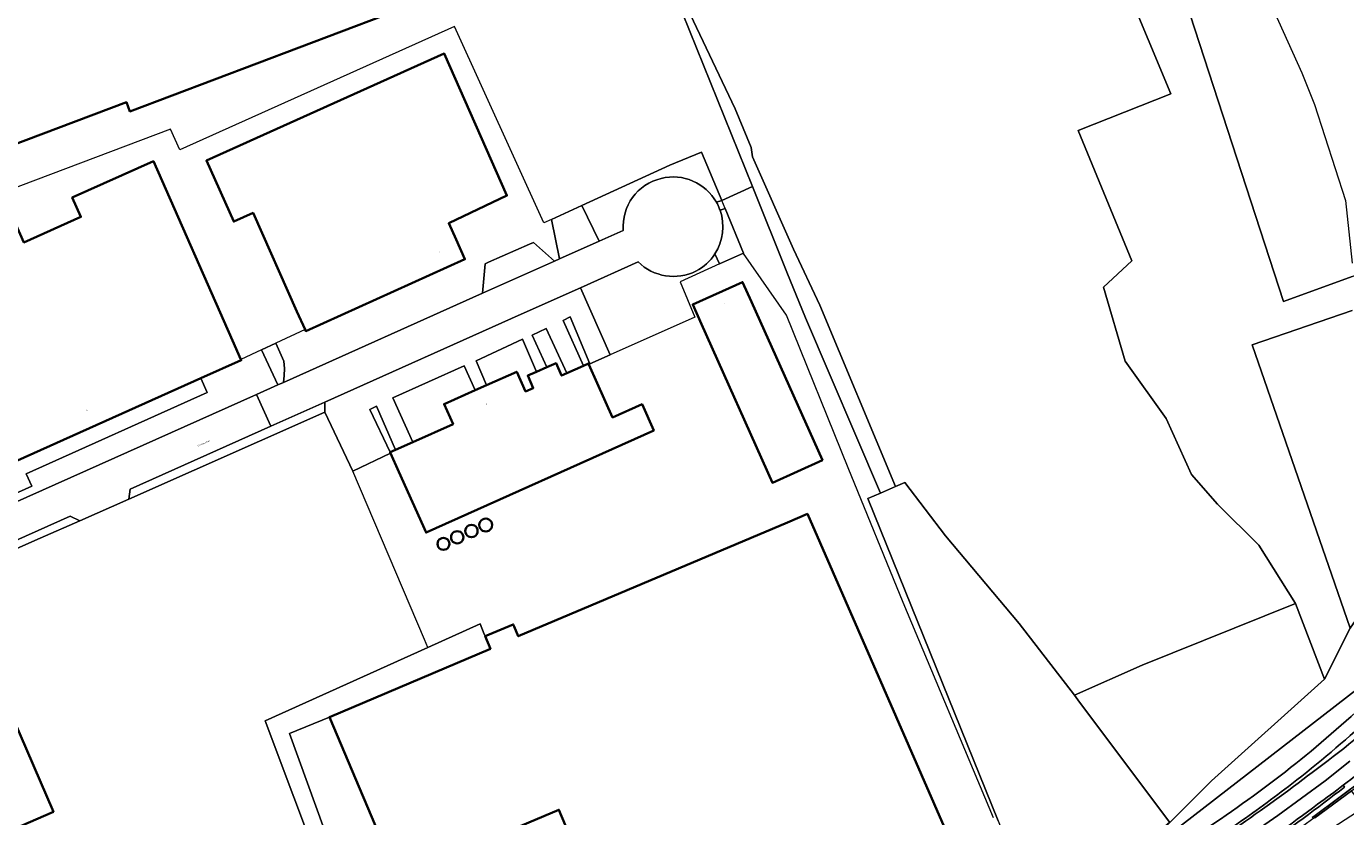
# Model space of a CAD drawing. Header units: metres. Extents: x 197700 to 204338, y 317132 to 325229.
# Tile 414 of 656: x 200775 to 201081, y 318384 to 318567. Entities that reach past the tile are written whole.
import ezdxf
from ezdxf.enums import TextEntityAlignment as Align

# ---------------------------------------------------------------- set-up
doc = ezdxf.new("R2010")
doc.units = ezdxf.units.M
for name, color, linetype, lineweight in [('B-WE-GR-BEPLANTING_CULTUUR_BOSPLANTSOEN-GV', 90, 'Continuous', 18), ('B-WE-GR-GRAS-GV', 60, 'Continuous', 13), ('B-WE-IE-TERREINAFSCHEIDING_KUNSTMATIG_HEKWERK-G', 20, 'IE-TERREINAFSCHEIDING-KUNSTMATIG', 18), ('B-WE-OG-BEBOUWING-GV', 7, 'Continuous', 35), ('B-WE-OG-BEBOUWING-T18', 10, 'Continuous', 18), ('B-WE-OG-TERREIN_CULTUURSCHEIDING-GV', 7, 'Continuous', 18), ('B-WE-OG-TERREIN_ERF-GV', 7, 'Continuous', 18), ('B-WE-OG-TOPOGRAFIE-T18', 10, 'Continuous', 18), ('B-WE-OG-WEG-GV', 7, 'Continuous', 18), ('B-WE-VH-ONVERHARD-GV', 252, 'Continuous', 18), ('B-WE-VH-VERHARDING_ASFALT-GV', 252, 'Continuous', 18), ('B-WE-VH-VERHARDING_BETONSTRAATSTEEN-GV', 252, 'Continuous', 18), ('B-WE-VH-VERHARDING_HALFVERHARDING_GRIND-GV', 252, 'Continuous', 18), ('B-WE-VH-VERHARDING_OPEN-GV', 252, 'Continuous', 18)]:
    doc.layers.add(name, color=color, linetype=linetype, lineweight=lineweight)
doc.styles.add('NLCS-ISO-M200-T18', font='NLCS-ISO.ttf', dxfattribs={"height": 0.36})
doc.linetypes.add('IE-TERREINAFSCHEIDING-KUNSTMATIG', pattern='A,4,[82,NLCS.SHX,S=0.75,R=90,X=0,Y=0],4,-2', length=10)

msp = doc.modelspace()

# ---------------------------------------------------------------- linework, layer by layer
at = {"layer": 'B-WE-GR-BEPLANTING_CULTUUR_BOSPLANTSOEN-GV'}
for points in [[(201082.076, 318508.765), (201066.19, 318502.955), (201023.021, 318635.818)], [(201013.922, 318613.997), (201040.116, 318551.026), (201018.685, 318542.56), (201031.12, 318512.397), (201024.505, 318506.312), (201029.532, 318489.114), (201039.058, 318475.884), (201044.878, 318462.92), (201050.964, 318456.041), (201060.489, 318446.516), (201068.955, 318433.022), (201075.722, 318415.533), (201081.624, 318427.318), (201058.941, 318492.908), (201082.086, 318500.913)], [(200920.62, 318585.852), (200943.268, 318529.614), (200951.259, 318509.772), (200955.549, 318499.2), (200972.91, 318458.616), (200976.425, 318460.16), (200958.889, 318502.078), (200952.803, 318515.043), (200943.278, 318536.474), (200943.014, 318538.591), (200939.309, 318547.587), (200926.609, 318574.31)]]:
    msp.add_lwpolyline(points, dxfattribs=at)
at = {"layer": 'B-WE-GR-GRAS-GV'}
msp.add_lwpolyline([(200891.598, 318658.361), (200935.725, 318677.068), (200966.423, 318610.876), (201023.021, 318635.818), (201066.19, 318502.955), (201082.076, 318508.765), (201099.236, 318515.04), (201090.286, 318542.434), (201087.004, 318556.627)], dxfattribs=at)
at = {"layer": 'B-WE-IE-TERREINAFSCHEIDING_KUNSTMATIG_HEKWERK-G'}
for points in [[(201028.489, 318653.599), (201036.51, 318639.519), (201044.527, 318631.187), (201048.499, 318620.916), (201049.745, 318612.084), (201050.242, 318600.64), (201060.719, 318577.507), (201070.431, 318555.911), (201073.355, 318548.571), (201080.581, 318526.33), (201082.072, 318511.84)], [(200920.62, 318585.852), (200951.259, 318509.772)], [(200896.748, 318521.973), (200894.977, 318521.159), (200874.322, 318566.656), (200810.687, 318538.115), (200808.526, 318542.839), (200773.797, 318529.715), (200691.223, 318498.77)], [(200931.516, 318537.549), (200924.129, 318534.552)], [(200936.151, 318526.34), (200931.516, 318537.549)], [(200924.129, 318534.552), (200903.752, 318525.191)], [(200903.752, 318525.191), (200896.748, 318521.973)], [(200936.921, 318524.478), (200936.151, 318526.34)], [(200941.184, 318514.169), (200936.921, 318524.478)], [(200941.184, 318514.169), (200935.646, 318511.65)], [(200999.112, 318383.434), (200978.199, 318433.304), (200965.445, 318464.454), (200951.176, 318499.775), (200941.223, 318514.075), (200941.184, 318514.169)], [(200935.646, 318511.65), (200926.522, 318507.5), (200929.937, 318499.357), (200910.349, 318490.616)], [(200951.259, 318509.772), (200955.549, 318499.2)], [(200955.549, 318499.2), (200972.91, 318458.616)], [(200839.701, 318496.515), (200832.972, 318493.352)], [(200829.636, 318491.784), (200824.865, 318489.542)], [(200832.972, 318493.352), (200829.636, 318491.784)], [(200844.259, 318477.375), (200798.883, 318457.224)], [(200850.762, 318463.694), (200844.259, 318477.375)], [(200859.483, 318467.821), (200850.762, 318463.694)], [(200868.146, 318422.848), (200867.34, 318424.678), (200850.762, 318463.694)], [(200798.883, 318457.224), (200787.579, 318452.204)], [(200787.579, 318452.204), (200778.399, 318448.127)], [(200778.399, 318448.127), (200741.393, 318431.779)], [(200830.491, 318405.85), (200868.146, 318422.848)], [(200850.38, 318352.839), (200830.491, 318405.85)]]:
    msp.add_lwpolyline(points, dxfattribs=at)
at = {"layer": 'B-WE-OG-BEBOUWING-GV'}
for points in [[(200727.728, 318522.478), (200798.338, 318549.1), (200799.14, 318546.977), (200857.922, 318569.168), (200843.697, 318606.849), (200785.383, 318584.833), (200754.652, 318665.637)], [(200988.265, 318379.965), (200955.984, 318453.763), (200951.403, 318451.759), (200889.068, 318425.453), (200888.12, 318427.687), (200887.906, 318428.193), (200881.406, 318425.436), (200882.603, 318422.573), (200845.325, 318406.748), (200861.137, 318369.5)], [(200882.586, 318378.558), (200898.465, 318385.264), (200913.827, 318348.867)]]:
    msp.add_lwpolyline(points, dxfattribs=at)
for points in [[(200874.655, 318517.301), (200872.96, 318521.064), (200886.443, 318527.484), (200871.926, 318560.386), (200816.854, 318535.598), (200823.21, 318521.479), (200827.67, 318523.487), (200837.821, 318500.682), (200839.701, 318496.515), (200839.877, 318496.125), (200876.711, 318512.744)], [(200754.052, 318463.165), (200755.751, 318459.379), (200756.099, 318458.603), (200765.462, 318462.787), (200815.578, 318485.185), (200824.942, 318489.37), (200824.865, 318489.542), (200822.899, 318493.934), (200804.582, 318535.419), (200785.816, 318527.03), (200787.821, 318522.546), (200774.633, 318516.651), (200772.599, 318521.201), (200735.706, 318504.708)], [(200943.032, 318502.888), (200940.993, 318507.453), (200929.469, 318502.306), (200931.508, 318497.74), (200947.896, 318460.993), (200959.486, 318466.258)], [(200893.256, 318486.677), (200891.265, 318485.791), (200892.546, 318482.913), (200890.769, 318482.129), (200888.722, 318486.712), (200881.698, 318483.575), (200879.111, 318482.419), (200871.89, 318479.194), (200873.953, 318474.584), (200864.654, 318470.422), (200860.66, 318468.634), (200859.376, 318468.06), (200859.483, 318467.821), (200861.419, 318463.496), (200867.706, 318449.451), (200920.431, 318473.104), (200917.711, 318479.166), (200910.9, 318476.11), (200907.358, 318484.041), (200905.406, 318488.411), (200905.319, 318488.606), (200904.162, 318488.09), (200900.288, 318486.36), (200899.082, 318485.822), (200897.802, 318488.7), (200895.71, 318487.769)], [(200749.959, 318405.264), (200745.368, 318403.282), (200748.494, 318396.041), (200757.783, 318374.536), (200781.467, 318384.819), (200768.981, 318413.577)]]:
    msp.add_lwpolyline(points, close=True, dxfattribs=at)
for points in [[(200883.032, 318451.211, 1.0003302), (200880.003, 318451.211)], [(200876.367, 318448.358, 1.0003503), (200873.512, 318448.358)], [(200879.651, 318449.818, 1.0003496), (200876.79, 318449.818)], [(200876.79, 318449.818, 1.0010486), (200879.651, 318449.818)], [(200880.003, 318451.211, 1.0009905), (200883.032, 318451.211)], [(200873.126, 318446.843, 1.000362), (200870.363, 318446.843)], [(200870.363, 318446.843, 1.000362), (200873.126, 318446.843)], [(200873.512, 318448.358, 1.0010508), (200876.367, 318448.358)]]:
    msp.add_lwpolyline(points, format="xyb", dxfattribs=at)
at = {"layer": 'B-WE-OG-TERREIN_CULTUURSCHEIDING-GV'}
for points in [[(200926.609, 318574.31), (200939.309, 318547.587), (200943.014, 318538.591), (200943.278, 318536.474), (200952.803, 318515.043), (200958.889, 318502.078), (200976.425, 318460.16), (200978.526, 318461.083), (200987.953, 318448.696), (201004.988, 318428.434), (201017.792, 318411.822), (201033.501, 318418.734), (201068.955, 318433.022), (201060.489, 318446.516), (201050.964, 318456.041), (201044.878, 318462.92), (201039.058, 318475.884), (201029.532, 318489.114), (201024.505, 318506.312), (201031.12, 318512.397), (201018.685, 318542.56), (201040.116, 318551.026), (201013.922, 318613.997)], [(200934.949, 318525.939), (200936.151, 318526.34), (200931.516, 318537.549), (200924.129, 318534.552), (200903.752, 318525.191), (200907.762, 318516.931), (200913.364, 318519.44)], [(200934.589, 318513.976), (200935.646, 318511.65), (200941.184, 318514.169), (200936.921, 318524.478), (200935.786, 318524.08)], [(201082.086, 318500.913), (201058.941, 318492.908), (201081.624, 318427.318), (201086.805, 318434.699), (201092.367, 318441.982)], [(201092.367, 318441.982), (201086.805, 318434.699), (201081.624, 318427.318), (201075.722, 318415.533), (201049.555, 318391.958), (201039.886, 318382.316), (201022.728, 318366.385), (201090.845, 318419.043)]]:
    msp.add_lwpolyline(points, dxfattribs=at)
for points in [[(200913.364, 318519.44, -0.3702595), (200922.146, 318531.45)], [(200922.146, 318531.45, -0.3382443), (200934.949, 318525.939)], [(200935.786, 318524.08, -0.2313077), (200934.589, 318513.976)]]:
    msp.add_lwpolyline(points, format="xyb", dxfattribs=at)
for points in [[(200844.259, 318477.375), (200844.259, 318479.655), (200831.786, 318474.076), (200799.245, 318459.521), (200798.883, 318457.224)], [(200785.315, 318453.291), (200749.743, 318437.38), (200742.128, 318433.961), (200741.393, 318431.779), (200778.399, 318448.127), (200787.579, 318452.204)], [(201017.792, 318411.822), (201018.625, 318410.741), (201039.829, 318382.369), (201039.886, 318382.316), (201049.555, 318391.958), (201075.722, 318415.533), (201068.955, 318433.022), (201033.501, 318418.734)]]:
    msp.add_lwpolyline(points, close=True, dxfattribs=at)
at = {"layer": 'B-WE-OG-TERREIN_ERF-GV'}
for points in [[(200754.652, 318665.637), (200785.383, 318584.833), (200843.697, 318606.849), (200857.922, 318569.168), (200799.14, 318546.977), (200798.338, 318549.1), (200727.728, 318522.478)], [(200742.43, 318442.992), (200828.492, 318481.438), (200833.402, 318483.632), (200829.636, 318491.784), (200832.972, 318493.352), (200834.784, 318489.138), (200834.955, 318487.461), (200834.861, 318485.807), (200834.684, 318484.206), (200880.796, 318504.856), (200881.399, 318511.712), (200882.208, 318512.059), (200891.659, 318516.214), (200892.576, 318516.652), (200897.479, 318512.327), (200898.643, 318512.848), (200896.748, 318521.973), (200903.752, 318525.191), (200924.129, 318534.552), (200931.516, 318537.549), (200936.151, 318526.34), (200943.268, 318529.614), (200920.62, 318585.852)], [(201000.14, 318382.726), (200970.017, 318457.345), (200972.91, 318458.616), (200955.549, 318499.2), (200951.259, 318509.772), (200943.268, 318529.614), (200936.151, 318526.34), (200934.949, 318525.939)], [(200935.68, 318524.37), (200935.786, 318524.08), (200936.921, 318524.478), (200941.184, 318514.169), (200935.646, 318511.65), (200934.589, 318513.976)], [(200916.812, 318512.113), (200903.466, 318506.14), (200910.349, 318490.616), (200905.622, 318488.507), (200905.406, 318488.411), (200907.358, 318484.041), (200910.9, 318476.11), (200917.711, 318479.166), (200920.431, 318473.104), (200867.706, 318449.451), (200861.419, 318463.496), (200859.483, 318467.821), (200850.762, 318463.694), (200844.259, 318477.375), (200798.883, 318457.224), (200787.579, 318452.204), (200778.399, 318448.127), (200741.393, 318431.779)], [(200850.38, 318352.839), (200830.491, 318405.85), (200868.146, 318422.848), (200880.211, 318428.294), (200881.182, 318425.972), (200881.406, 318425.436), (200887.906, 318428.193), (200888.12, 318427.687), (200889.068, 318425.453), (200951.403, 318451.759), (200955.984, 318453.763), (200988.265, 318379.965)]]:
    msp.add_lwpolyline(points, dxfattribs=at)
for points in [[(200837.821, 318500.682), (200827.67, 318523.487), (200823.21, 318521.479), (200816.854, 318535.598), (200871.926, 318560.386), (200886.443, 318527.484), (200872.96, 318521.064), (200874.655, 318517.301), (200876.711, 318512.744), (200839.877, 318496.125), (200839.701, 318496.515)], [(200756.099, 318458.603), (200756.795, 318457.052), (200754.062, 318455.825), (200753.662, 318455.645), (200752.617, 318457.972), (200755.751, 318459.379), (200754.052, 318463.165), (200735.706, 318504.708), (200772.599, 318521.201), (200774.633, 318516.651), (200787.821, 318522.546), (200785.816, 318527.03), (200804.582, 318535.419), (200822.899, 318493.934), (200824.865, 318489.542), (200824.942, 318489.37), (200815.578, 318485.185), (200817.062, 318481.884), (200775.152, 318463.091), (200776.444, 318460.19), (200771.115, 318457.846), (200767.376, 318458.791), (200765.462, 318462.787)], [(200931.508, 318497.74), (200929.469, 318502.306), (200940.993, 318507.453), (200943.032, 318502.888), (200959.486, 318466.258), (200947.896, 318460.993)], [(200905.406, 318488.411), (200905.622, 318488.507), (200901.071, 318499.375), (200899.423, 318498.533), (200904.162, 318488.09), (200905.319, 318488.606)], [(200900.288, 318486.36), (200895.527, 318496.705), (200892.287, 318495.145), (200895.71, 318487.769), (200897.802, 318488.7), (200899.082, 318485.822)], [(200834.684, 318484.206), (200834.861, 318485.807), (200834.955, 318487.461), (200834.784, 318489.138), (200832.972, 318493.352), (200829.636, 318491.784), (200833.402, 318483.632)], [(200881.698, 318483.575), (200888.722, 318486.712), (200890.769, 318482.129), (200892.546, 318482.913), (200891.265, 318485.791), (200893.256, 318486.677), (200890.077, 318494.263), (200879.334, 318489.232)], [(200864.654, 318470.422), (200873.953, 318474.584), (200871.89, 318479.194), (200879.111, 318482.419), (200876.527, 318488.078), (200860.042, 318480.691)], [(200815.578, 318485.185), (200765.462, 318462.787), (200767.376, 318458.791), (200771.115, 318457.846), (200776.444, 318460.19), (200775.152, 318463.091), (200817.062, 318481.884)], [(200860.66, 318468.634), (200856.22, 318478.69), (200854.732, 318477.96), (200859.376, 318468.06)], [(200850.38, 318352.839), (200867.496, 318307.805), (200868.088, 318306.247), (200870.773, 318307.278), (200836.117, 318402.906), (200845.325, 318406.748), (200882.603, 318422.573), (200881.406, 318425.436), (200881.182, 318425.972), (200880.211, 318428.294), (200868.146, 318422.848), (200830.491, 318405.85)], [(200748.494, 318396.041), (200745.368, 318403.282), (200749.959, 318405.264), (200768.981, 318413.577), (200781.467, 318384.819), (200757.783, 318374.536)], [(200870.028, 318301.733), (200876.01, 318304.279), (200881.306, 318306.496), (200886.955, 318308.861), (200882.034, 318320.534), (200916.798, 318335.131), (200918.942, 318336.539), (200913.827, 318348.867), (200898.465, 318385.264), (200882.586, 318378.558), (200870.847, 318373.6), (200861.232, 318369.54), (200861.137, 318369.5), (200845.325, 318406.748), (200836.117, 318402.906), (200870.773, 318307.278), (200868.088, 318306.247), (200869.834, 318301.651)]]:
    msp.add_lwpolyline(points, close=True, dxfattribs=at)
for points in [[(200934.949, 318525.939, -0.0364371), (200935.68, 318524.37)], [(200934.589, 318513.976, -0.1301885), (200930.204, 318509.98)], [(200930.204, 318509.98, -0.3172934), (200916.812, 318512.113)], [(200880.003, 318451.211, -1.0003302), (200883.032, 318451.211)], [(200873.512, 318448.358, -1.0003503), (200876.367, 318448.358)], [(200876.79, 318449.818, -1.0003496), (200879.651, 318449.818)], [(200879.651, 318449.818, -1.0010486), (200876.79, 318449.818)], [(200883.032, 318451.211, -1.0009905), (200880.003, 318451.211)], [(200870.363, 318446.843, -1.000362), (200873.126, 318446.843)], [(200873.126, 318446.843, -1.000362), (200870.363, 318446.843)], [(200876.367, 318448.358, -1.0010508), (200873.512, 318448.358)]]:
    msp.add_lwpolyline(points, format="xyb", dxfattribs=at)
at = {"layer": 'B-WE-OG-WEG-GV'}
for points in [[(201072.839, 318393.928, 0.0342292), (201091.65, 318409.562)], [(201085.987, 318406.357, -0.0202601), (201068.153, 318391.272)], [(201055.184, 318381.125, 0.0155853), (201072.839, 318393.928)], [(201068.153, 318391.272, -0.0120749), (201054.887, 318381.573)]]:
    msp.add_lwpolyline(points, format="xyb", dxfattribs=at)
at = {"layer": 'B-WE-VH-ONVERHARD-GV'}
for points in [[(201090.845, 318419.043), (201022.728, 318366.385), (201022.522, 318365.194)], [(201072.872, 318383.517), (201073.21, 318383.753), (201084.818, 318392.323)], [(201080.036, 318390.955), (201080.353, 318390.539)]]:
    msp.add_lwpolyline(points, dxfattribs=at)
for points in [[(201064.239, 318392.217, 0.0213074), (201082.972, 318407.893)], [(201093.747, 318402.282, -0.0175322), (201080.036, 318390.955)], [(201022.522, 318365.194, 0.036177), (201064.239, 318392.217)], [(201080.353, 318390.539, -0.0154429), (201060.952, 318376.323)]]:
    msp.add_lwpolyline(points, format="xyb", dxfattribs=at)
at = {"layer": 'B-WE-VH-VERHARDING_ASFALT-GV'}
for points in [[(200922.146, 318531.45, 0.3702595), (200913.364, 318519.44)], [(200934.949, 318525.939, 0.3382443), (200922.146, 318531.45)], [(200935.68, 318524.37, 0.0364371), (200934.949, 318525.939)], [(200934.589, 318513.976, 0.2313077), (200935.786, 318524.08)], [(200930.204, 318509.98, 0.1301885), (200934.589, 318513.976)], [(200916.812, 318512.113, 0.3172934), (200930.204, 318509.98)], [(201091.65, 318409.562, -0.0342292), (201072.839, 318393.928)], [(201082.972, 318407.893, -0.0213074), (201064.239, 318392.217)], [(201068.153, 318391.272, 0.0202601), (201085.987, 318406.357)], [(201080.036, 318390.955, 0.0175322), (201093.747, 318402.282)], [(201072.839, 318393.928, -0.0155853), (201055.184, 318381.125)], [(201064.239, 318392.217, -0.036177), (201022.522, 318365.194)], [(201054.887, 318381.573, 0.0120749), (201068.153, 318391.272)], [(201074.11, 318386.536, 0.0072509), (201080.036, 318390.955)], [(201055.017, 318373.054, 0.0147667), (201074.11, 318386.536)]]:
    msp.add_lwpolyline(points, format="xyb", dxfattribs=at)
for points in [[(200935.786, 318524.08), (200935.68, 318524.37)], [(200913.364, 318519.44), (200907.762, 318516.931), (200898.643, 318512.848), (200897.479, 318512.327), (200880.796, 318504.856), (200834.684, 318484.206), (200833.402, 318483.632), (200828.492, 318481.438), (200831.786, 318474.076), (200844.259, 318479.655), (200889.746, 318500), (200903.466, 318506.14), (200916.812, 318512.113)], [(200728.207, 318427.711), (200736.172, 318431.287), (200738.06, 318430.307), (200741.393, 318431.779), (200742.128, 318433.961), (200749.743, 318437.38), (200785.315, 318453.291), (200787.579, 318452.204), (200798.883, 318457.224), (200799.245, 318459.521), (200831.786, 318474.076), (200828.492, 318481.438), (200742.43, 318442.992), (200724.123, 318434.872)], [(201073.43, 318383.427), (201081.968, 318389.689), (201083.139, 318390.548), (201085.072, 318391.966), (201094.646, 318399.644), (201104.135, 318408.118), (201113.017, 318416.788), (201117.176, 318421.298), (201116.937, 318421.51), (201113.214, 318417.586), (201103.902, 318408.445), (201094.349, 318399.973), (201084.818, 318392.323), (201073.21, 318383.753), (201072.872, 318383.517)], [(201024.26, 318362.101), (201025.851, 318359.265), (201028.312, 318360.593), (201038.327, 318366.442), (201047.113, 318371.843), (201055.676, 318377.506), (201064.871, 318383.914), (201075.854, 318391.998), (201081.55, 318396.505)], [(201081.55, 318396.505), (201075.854, 318391.998), (201064.871, 318383.914), (201055.676, 318377.506), (201047.113, 318371.843), (201038.327, 318366.442), (201028.312, 318360.593), (201025.851, 318359.265), (201027.488, 318356.348)], [(201069.93, 318376.144), (201084.858, 318385.907), (201081.968, 318389.689), (201073.43, 318383.427), (201073.025, 318383.146), (201070.889, 318381.663), (201062.96, 318376.158), (201051.44, 318368.693), (201041.434, 318362.505), (201030.674, 318356.196), (201022.246, 318351.491), (201010.667, 318345.392), (200998.412, 318339.302), (200999.979, 318336.214), (201001.007, 318336.722), (201007.63, 318340.029), (201014.228, 318343.385), (201020.801, 318346.79), (201025.426, 318349.269), (201028.33, 318350.904), (201031.225, 318352.555)]]:
    msp.add_lwpolyline(points, dxfattribs=at)
at = {"layer": 'B-WE-VH-VERHARDING_BETONSTRAATSTEEN-GV'}
for points in [[(201080.036, 318390.955, -0.0072509), (201074.11, 318386.536)], [(201060.952, 318376.323, 0.0154429), (201080.353, 318390.539)], [(201074.11, 318386.536, -0.0147667), (201055.017, 318373.054)]]:
    msp.add_lwpolyline(points, format="xyb", dxfattribs=at)
msp.add_lwpolyline([(201080.353, 318390.539), (201080.036, 318390.955)], dxfattribs=at)
at = {"layer": 'B-WE-VH-VERHARDING_HALFVERHARDING_GRIND-GV'}
msp.add_lwpolyline([(201031.624, 318375.447), (201039.829, 318382.369), (201018.625, 318410.741), (201017.792, 318411.822), (201004.988, 318428.434), (200987.953, 318448.696), (200978.526, 318461.083), (200976.425, 318460.16), (200972.91, 318458.616), (200970.017, 318457.345), (201000.14, 318382.726), (201005.416, 318369.658), (201006.052, 318369.98), (201006.038, 318370.008), (201011.34, 318372.786), (201013.974, 318367.412), (201013.823, 318367.348), (201014.72, 318365.577), (201015.975, 318365.425)], dxfattribs=at)
at = {"layer": 'B-WE-VH-VERHARDING_OPEN-GV'}
for points in [[(200898.643, 318512.848), (200907.762, 318516.931), (200903.752, 318525.191), (200896.748, 318521.973)], [(200880.796, 318504.856), (200897.479, 318512.327), (200892.576, 318516.652), (200891.659, 318516.214), (200882.208, 318512.059), (200881.399, 318511.712)], [(200895.71, 318487.769), (200892.287, 318495.145), (200895.527, 318496.705), (200900.288, 318486.36), (200904.162, 318488.09), (200899.423, 318498.533), (200901.071, 318499.375), (200905.622, 318488.507), (200910.349, 318490.616), (200903.466, 318506.14), (200889.746, 318500), (200844.259, 318479.655), (200844.259, 318477.375), (200850.762, 318463.694), (200859.483, 318467.821), (200859.376, 318468.06), (200854.732, 318477.96), (200856.22, 318478.69), (200860.66, 318468.634), (200864.654, 318470.422), (200860.042, 318480.691), (200876.527, 318488.078), (200879.111, 318482.419), (200881.698, 318483.575), (200879.334, 318489.232), (200890.077, 318494.263), (200893.256, 318486.677)]]:
    msp.add_lwpolyline(points, close=True, dxfattribs=at)

# ---------------------------------------------------------------- texts
at = {"layer": 'B-WE-OG-BEBOUWING-T18', "style": 'NLCS-ISO-M200-T18'}
for s, rotation, p in [('9', 24.2, (200870.733, 318514.435)), ('4', 24, (200881.714, 318479.201)), ('5', 24, (200789.208, 318477.781))]:
    msp.add_text(s, height=0.36, rotation=rotation, dxfattribs=at).set_placement(p, align=Align.MIDDLE)
msp.add_text('6', height=0.36, dxfattribs=at).set_placement((200936.842, 318502.456), align=Align.MIDDLE)
at = {"layer": 'B-WE-OG-TOPOGRAFIE-T18', "style": 'NLCS-ISO-M200-T18'}
msp.add_text('Grisenstraat', height=0.36, rotation=24.1, dxfattribs=at).set_placement((200816.238, 318470.155), align=Align.MIDDLE)

doc.saveas('drawing.dxf')
